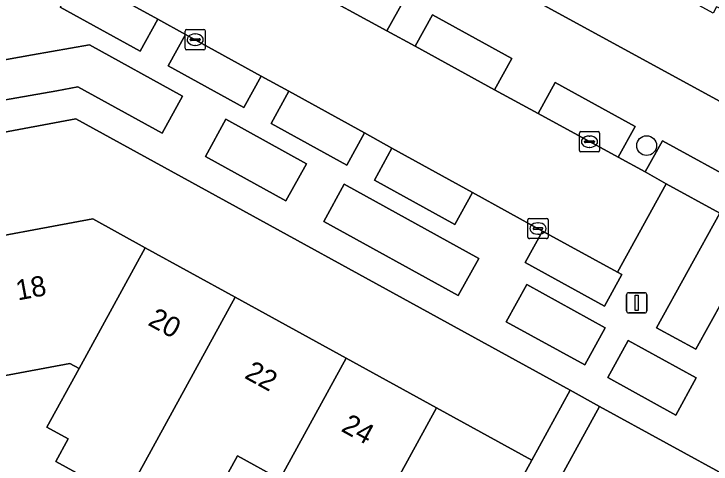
# Model space of a CAD drawing. Extents: x 158352 to 159489, y 383828 to 384603.
# Drawn here: x 158844.29 to 158878.68, y 384056.59 to 384078.79 of the extents above; entities that cross this region are included whole.
import ezdxf

# ---------------------------------------------------------------- set-up
doc = ezdxf.new("R2010")
doc.units = 0
for name, color, linetype in [('IMGEO_Boom', 7, 'Continuous'), ('IMGEO_Erf', 7, 'Continuous'), ('IMGEO_Groenvoorziening', 7, 'Continuous'), ('IMGEO_Kolk', 7, 'Continuous'), ('IMGEO_Lichtmast', 7, 'Continuous'), ('IMGEO_Pand', 7, 'Continuous'), ('IMGEO_Pand_nummerreeks', 7, 'Continuous'), ('IMGEO_Parkeervlak_open', 7, 'Continuous'), ('IMGEO_Rijbaan_lokaal_open', 7, 'Continuous'), ('IMGEO_Voetpad_open', 7, 'Continuous')]:
    doc.layers.add(name, color=color, linetype=linetype)

msp = doc.modelspace()

# ---------------------------------------------------------------- linework, layer by layer
at = {"layer": 'IMGEO_Boom'}
msp.add_circle((158875.504, 384072.293), 0.489, dxfattribs=at)
at = {"layer": 'IMGEO_Erf'}
for points in [[(158888.902, 384073.704), (158883.93, 384076.424), (158880.419, 384078.345), (158879.033, 384079.103), (158878.958, 384079.144), (158878.785, 384078.828), (158873.813, 384081.548), (158873.667, 384081.628), (158874.377, 384082.925), (158869.446, 384085.623), (158866.975, 384081.108), (158906.994, 384059.275), (158909.471, 384063.815), (158905.141, 384066.184), (158904.492, 384066.539), (158904.393, 384066.593), (158903.622, 384065.185), (158898.65, 384067.905), (158898.846, 384068.264), (158898.699, 384068.344), (158898.247, 384068.591), (158893.874, 384070.984)], [(158879.798, 384055.802), (158873.182, 384059.431), (158870.6, 384054.723), (158877.226, 384051.087)]]:
    msp.add_lwpolyline(points, close=True, dxfattribs=at)
for points in [[(158841.114, 384067.363), (158848.181, 384068.675), (158850.766, 384067.256), (158855.199, 384064.822), (158860.678, 384061.813), (158865.138, 384059.365), (158869.838, 384056.784), (158871.727, 384060.229), (158847.335, 384073.606), (158838.799, 384072.022)], [(158849.742, 384054.861), (158846.354, 384056.717), (158846.964, 384057.831), (158845.918, 384058.404), (158847.507, 384061.306), (158847.05, 384061.546), (158842.355, 384060.674)], [(158857.406, 384055.839), (158855.311, 384056.987), (158853.13, 384053.005)]]:
    msp.add_lwpolyline(points, dxfattribs=at)
at = {"layer": 'IMGEO_Groenvoorziening'}
for points in [[(158848.008, 384077.264), (158845.207, 384076.768), (158841.164, 384076.052), (158841.504, 384074.132), (158846.398, 384074.998), (158847.446, 384075.184), (158851.596, 384072.898), (158852.606, 384074.732)], [(158854.741, 384073.591), (158853.733, 384071.759), (158857.71, 384069.569), (158858.718, 384071.401)], [(158867.221, 384066.727), (158860.58, 384070.384), (158859.57, 384068.551), (158866.212, 384064.894)], [(158869.587, 384065.438), (158868.578, 384063.605), (158872.45, 384061.472), (158873.46, 384063.305)], [(158874.595, 384062.68), (158873.586, 384060.847), (158876.939, 384059), (158877.949, 384060.833)]]:
    msp.add_lwpolyline(points, close=True, dxfattribs=at)
at = {"layer": 'IMGEO_Kolk'}
for p, q in [((158852.729, 384077.091), (158852.729, 384077.943)), ((158852.804, 384078.017), (158853.656, 384078.017)), ((158853.73, 384077.943), (158853.73, 384077.091)), ((158852.988, 384077.511), (158852.988, 384077.523)), ((158853.426, 384077.474), (158853.028, 384077.474)), ((158853.031, 384077.56), (158853.429, 384077.56)), ((158853.217, 384077.797), (158853.242, 384077.797)), ((158853.472, 384077.523), (158853.472, 384077.511)), ((158853.24, 384077.237), (158853.215, 384077.237)), ((158853.656, 384077.017), (158852.804, 384077.017)), ((158872.184, 384072.057), (158872.184, 384072.909)), ((158872.259, 384072.983), (158873.111, 384072.983)), ((158872.672, 384072.763), (158872.697, 384072.763)), ((158873.185, 384072.909), (158873.185, 384072.057)), ((158872.443, 384072.477), (158872.443, 384072.489)), ((158872.881, 384072.44), (158872.483, 384072.44)), ((158872.486, 384072.526), (158872.884, 384072.526)), ((158872.927, 384072.489), (158872.927, 384072.477)), ((158873.111, 384071.983), (158872.259, 384071.983)), ((158872.695, 384072.203), (158872.67, 384072.203)), ((158869.644, 384067.776), (158869.644, 384068.628)), ((158869.719, 384068.702), (158870.571, 384068.702)), ((158870.645, 384068.628), (158870.645, 384067.776)), ((158869.903, 384068.196), (158869.903, 384068.208)), ((158869.946, 384068.245), (158870.344, 384068.245)), ((158870.132, 384068.482), (158870.157, 384068.482)), ((158870.387, 384068.208), (158870.387, 384068.196)), ((158870.341, 384068.159), (158869.943, 384068.159)), ((158870.155, 384067.922), (158870.13, 384067.922)), ((158870.571, 384067.702), (158869.719, 384067.702))]:
    msp.add_line(p, q, dxfattribs=at)
for points in [[(158852.729, 384077.091), (158852.729, 384077.943)], [(158852.804, 384078.017), (158853.656, 384078.017)], [(158853.73, 384077.943), (158853.73, 384077.091)], [(158853.656, 384077.017), (158852.804, 384077.017)], [(158872.184, 384072.057), (158872.184, 384072.909)], [(158872.259, 384072.983), (158873.111, 384072.983)], [(158873.185, 384072.909), (158873.185, 384072.057)], [(158873.111, 384071.983), (158872.259, 384071.983)], [(158869.644, 384067.776), (158869.644, 384068.628)], [(158869.719, 384068.702), (158870.571, 384068.702)], [(158870.645, 384068.628), (158870.645, 384067.776)], [(158870.571, 384067.702), (158869.719, 384067.702)]]:
    msp.add_lwpolyline(points, dxfattribs=at)
for centre, radius, start, end in [((158852.806, 384077.941), 0.0765, 91.552, 178.448), ((158852.806, 384077.941), 0.0765, 91.552, 178.448), ((158853.654, 384077.941), 0.0765, 1.552, 88.448), ((158853.654, 384077.941), 0.0765, 1.552, 88.448), ((158853.028, 384077.52), 0.0403, 85.8775, 175.7526), ((158853.025, 384077.51), 0.0366, 178.938, 274.7102), ((158853.429, 384077.517), 0.043, 264.8664, 352.4533), ((158853.433, 384077.522), 0.0386, 1.7309, 96.639), ((158852.806, 384077.093), 0.0765, 181.552, 268.448), ((158852.806, 384077.093), 0.0765, 181.552, 268.448), ((158853.654, 384077.093), 0.0765, 271.552, 358.448), ((158853.654, 384077.093), 0.0765, 271.552, 358.448), ((158872.261, 384072.907), 0.0765, 91.552, 178.448), ((158872.261, 384072.907), 0.0765, 91.552, 178.448), ((158873.109, 384072.907), 0.0765, 1.552, 88.448), ((158873.109, 384072.907), 0.0765, 1.552, 88.448), ((158872.483, 384072.486), 0.0403, 85.8775, 175.7526), ((158872.48, 384072.476), 0.0366, 178.938, 274.7102), ((158872.884, 384072.483), 0.043, 264.8664, 352.4533), ((158872.888, 384072.488), 0.0386, 1.7309, 96.639), ((158872.261, 384072.059), 0.0765, 181.552, 268.448), ((158872.261, 384072.059), 0.0765, 181.552, 268.448), ((158873.109, 384072.059), 0.0765, 271.552, 358.448), ((158873.109, 384072.059), 0.0765, 271.552, 358.448), ((158869.721, 384068.626), 0.0765, 91.552, 178.448), ((158869.721, 384068.626), 0.0765, 91.552, 178.448), ((158870.569, 384068.626), 0.0765, 1.552, 88.448), ((158870.569, 384068.626), 0.0765, 1.552, 88.448), ((158869.943, 384068.205), 0.0403, 85.8775, 175.7526), ((158869.94, 384068.195), 0.0366, 178.938, 274.7102), ((158870.344, 384068.202), 0.043, 264.8664, 352.4533), ((158870.348, 384068.207), 0.0386, 1.7309, 96.639), ((158869.721, 384067.778), 0.0765, 181.552, 268.448), ((158869.721, 384067.778), 0.0765, 181.552, 268.448), ((158870.569, 384067.778), 0.0765, 271.552, 358.448), ((158870.569, 384067.778), 0.0765, 271.552, 358.448)]:
    msp.add_arc(centre, radius, start, end, dxfattribs=at)
for centre, major_axis, ratio, start_param, end_param in [((158853.216, 384077.517), (-0.387, 0.002), 0.722429, 4.712389, 7.853982), ((158853.241, 384077.517), (-0.39, 0.002), 0.717154, 1.570796, 4.712389), ((158872.671, 384072.483), (-0.387, 0.002), 0.722429, 4.712389, 7.853982), ((158872.696, 384072.483), (-0.39, 0.002), 0.717154, 1.570796, 4.712389), ((158870.131, 384068.202), (-0.387, 0.002), 0.722429, 4.712389, 7.853982), ((158870.156, 384068.202), (-0.39, 0.002), 0.717154, 1.570796, 4.712389)]:
    msp.add_ellipse(centre, major_axis=major_axis, ratio=ratio, start_param=start_param, end_param=end_param, dxfattribs=at)
at = {"layer": 'IMGEO_Lichtmast'}
for p, q in [((158874.519, 384064.136), (158874.519, 384064.936)), ((158874.519, 384064.936), (158874.519, 384064.136)), ((158874.619, 384065.036), (158875.409, 384065.036)), ((158875.409, 384065.036), (158874.619, 384065.036)), ((158875.509, 384064.936), (158875.509, 384064.136)), ((158875.509, 384064.136), (158875.509, 384064.936)), ((158875.409, 384064.036), (158874.619, 384064.036)), ((158874.619, 384064.036), (158875.409, 384064.036))]:
    msp.add_line(p, q, dxfattribs=at)
msp.add_lwpolyline([(158874.939, 384064.911), (158875.089, 384064.911), (158875.089, 384064.161), (158874.939, 384064.161), (158874.939, 384064.911)], dxfattribs=at)
for centre, start, end in [((158874.619, 384064.936), 90, 180), ((158874.619, 384064.936), 90, 180), ((158875.409, 384064.936), 0, 90), ((158875.409, 384064.936), 360, 90), ((158874.619, 384064.136), 180, 270), ((158874.619, 384064.136), 180, 270), ((158875.409, 384064.136), 270, 0), ((158875.409, 384064.136), 270, 0)]:
    msp.add_arc(centre, 0.1, start, end, dxfattribs=at)
at = {"layer": 'IMGEO_Pand'}
for points in [[(158842.355, 384060.674), (158847.05, 384061.546), (158847.507, 384061.306), (158850.766, 384067.256), (158848.181, 384068.675), (158841.114, 384067.363)], [(158849.742, 384054.861), (158855.199, 384064.822), (158850.766, 384067.256), (158847.507, 384061.306), (158845.918, 384058.404), (158846.964, 384057.831), (158846.354, 384056.717)], [(158849.742, 384054.861), (158853.13, 384053.005), (158855.311, 384056.987), (158857.406, 384055.839), (158860.678, 384061.813), (158855.199, 384064.822)], [(158859.706, 384049.447), (158865.138, 384059.365), (158860.678, 384061.813), (158857.406, 384055.839), (158859.501, 384054.692), (158857.339, 384050.743)], [(158865.138, 384059.365), (158859.706, 384049.447), (158862.074, 384048.15), (158862.264, 384048.497), (158864.244, 384052.113), (158866.579, 384050.835), (158867.082, 384051.752), (158869.838, 384056.784)]]:
    msp.add_lwpolyline(points, close=True, dxfattribs=at)
at = {"layer": 'IMGEO_Parkeervlak_open'}
for points in [[(158858.762, 384080.108), (158862.693, 384077.956), (158863.54, 384079.493), (158859.614, 384081.655)], [(158851.384, 384078.533), (158847.435, 384080.706), (158846.563, 384079.122), (158850.511, 384076.948)], [(158864.081, 384077.196), (158868.005, 384075.047), (158868.852, 384076.584), (158864.933, 384078.743)], [(158852.754, 384077.778), (158851.896, 384076.22), (158855.628, 384074.165), (158856.486, 384075.723)], [(158870.149, 384073.873), (158874.092, 384071.714), (158874.932, 384073.24), (158870.994, 384075.408)], [(158857.855, 384074.969), (158856.982, 384073.385), (158860.707, 384071.334), (158861.58, 384072.918)], [(158879.109, 384068.958), (158879.401, 384068.815), (158880.245, 384070.349), (158876.28, 384072.532), (158875.439, 384071.005), (158876.465, 384070.414)], [(158862.94, 384072.168), (158862.07, 384070.588), (158866.034, 384068.405), (158866.905, 384069.985)], [(158874.061, 384066.057), (158870.367, 384068.078), (158869.514, 384066.529), (158873.426, 384064.374), (158874.285, 384065.934)]]:
    msp.add_lwpolyline(points, close=True, dxfattribs=at)
at = {"layer": 'IMGEO_Rijbaan_lokaal_open'}
for points in [[(158857.855, 384074.969), (158861.58, 384072.918), (158862.94, 384072.168), (158866.905, 384069.985), (158870.367, 384068.078), (158874.061, 384066.057), (158876.465, 384070.414), (158875.439, 384071.005), (158874.092, 384071.714), (158870.149, 384073.873), (158868.005, 384075.047), (158864.081, 384077.196), (158862.693, 384077.956), (158858.762, 384080.108), (158856.09, 384081.571), (158852.125, 384083.742), (158848.652, 384085.644), (158847.15, 384083.569), (158845.75, 384081.634), (158847.435, 384080.706), (158851.384, 384078.533), (158852.754, 384077.778), (158856.486, 384075.723)], [(158881.047, 384067.908), (158880.675, 384068.113), (158879.401, 384068.815), (158879.109, 384068.958), (158875.998, 384063.307), (158877.928, 384062.244), (158879.276, 384064.692)]]:
    msp.add_lwpolyline(points, close=True, dxfattribs=at)
at = {"layer": 'IMGEO_Voetpad_open'}
for points in [[(158846.266, 384088.659), (158847.093, 384088.028), (158844.803, 384085.029), (158847.15, 384083.569), (158848.652, 384085.644), (158852.125, 384083.742), (158852.985, 384085.305), (158856.945, 384083.124), (158856.09, 384081.571), (158858.762, 384080.108), (158859.614, 384081.655), (158863.54, 384079.493), (158862.693, 384077.956), (158864.081, 384077.196), (158864.933, 384078.743), (158868.852, 384076.584), (158868.005, 384075.047), (158870.149, 384073.873), (158870.994, 384075.408), (158874.932, 384073.24), (158874.092, 384071.714), (158875.439, 384071.005), (158876.28, 384072.532), (158880.245, 384070.349)], [(158906.994, 384059.275), (158866.975, 384081.108)], [(158875.998, 384063.307), (158879.109, 384068.958), (158876.465, 384070.414), (158874.061, 384066.057), (158874.285, 384065.934), (158873.426, 384064.374), (158869.514, 384066.529), (158870.367, 384068.078), (158866.905, 384069.985), (158866.034, 384068.405), (158862.07, 384070.588), (158862.94, 384072.168), (158861.58, 384072.918), (158860.707, 384071.334), (158856.982, 384073.385), (158857.855, 384074.969), (158856.486, 384075.723), (158855.628, 384074.165), (158851.896, 384076.22), (158852.754, 384077.778), (158851.384, 384078.533), (158850.511, 384076.948), (158846.563, 384079.122)], [(158837.653, 384078.616), (158838.211, 384075.458), (158838.546, 384073.562), (158838.799, 384072.022), (158847.335, 384073.606), (158871.727, 384060.229), (158873.182, 384059.431), (158879.798, 384055.802)], [(158879.276, 384064.692), (158877.928, 384062.244), (158875.998, 384063.307)], [(158859.292, 384034.105), (158860.75, 384036.762), (158862.207, 384039.418), (158863.665, 384042.074), (158865.123, 384044.731), (158865.511, 384045.438), (158866.587, 384047.4), (158867.916, 384049.821), (158869.294, 384052.343), (158870.6, 384054.723), (158873.182, 384059.431), (158871.727, 384060.229), (158869.838, 384056.784), (158867.082, 384051.752), (158866.579, 384050.835), (158864.598, 384047.218), (158861.903, 384041.878), (158858.79, 384036.201), (158853.994, 384038.83), (158849.388, 384041.463), (158846.844, 384043.153), (158845.377, 384044.525), (158842.065, 384047.835)]]:
    msp.add_lwpolyline(points, dxfattribs=at)
for points in [[(158851.596, 384072.898), (158847.446, 384075.184), (158846.398, 384074.998), (158841.504, 384074.132), (158841.164, 384076.052), (158845.207, 384076.768), (158848.008, 384077.264), (158852.606, 384074.732)], [(158857.71, 384069.569), (158853.733, 384071.759), (158854.741, 384073.591), (158858.718, 384071.401)], [(158866.212, 384064.894), (158859.57, 384068.551), (158860.58, 384070.384), (158867.221, 384066.727)], [(158872.45, 384061.472), (158868.578, 384063.605), (158869.587, 384065.438), (158873.46, 384063.305)], [(158877.949, 384060.833), (158876.939, 384059), (158873.586, 384060.847), (158874.595, 384062.68)]]:
    msp.add_lwpolyline(points, close=True, dxfattribs=at)

# ---------------------------------------------------------------- texts
at = {"layer": 'IMGEO_Pand_nummerreeks'}
for s, rotation, p in [('18', 10.5167, (158844.48, 384064.651)), ('20', 331.2298, (158850.849, 384063.468)), ('22', 331.2298, (158855.612, 384060.853)), ('24', 331.2298, (158860.383, 384058.233))]:
    msp.add_text(s, height=1, rotation=rotation, dxfattribs=at).set_placement(p)

doc.saveas('drawing.dxf')
